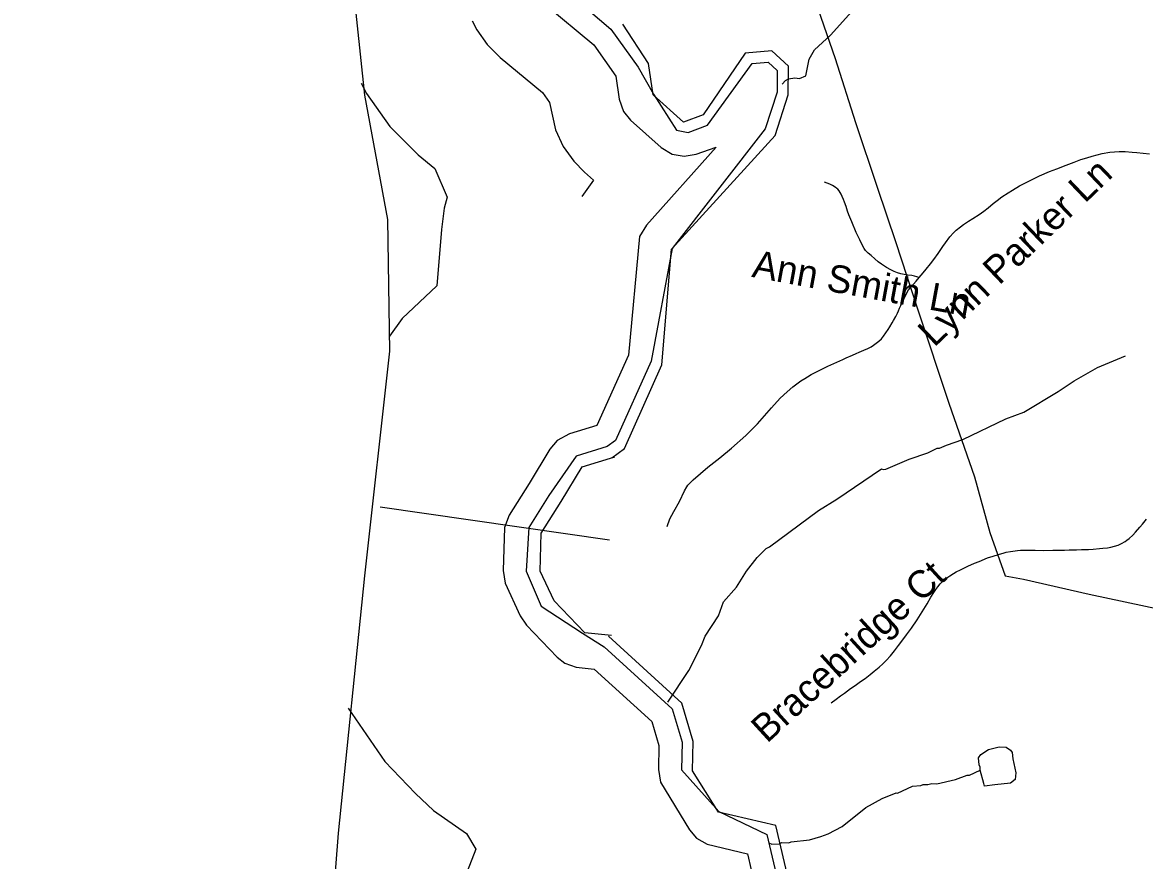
# Model space of a CAD drawing. Extents: x 1383679 to 1536984, y 460658 to 651027.
# Drawn here: x 1400452 to 1404331, y 525010 to 527907 of the extents above; entities that cross this region are included whole.
import ezdxf

# ---------------------------------------------------------------- set-up
doc = ezdxf.new("R2010")
doc.units = 0
for name, color, linetype in [('Exist Boundary Political CountyLine', 7, 'Continuous'), ('Exist Hydrographic Bay Label', 7, 'Continuous'), ('Exist Hydrographic Buffer Line', 7, 'Continuous'), ('Exist Hydrographic Misc Water Feature', 7, 'Continuous'), ('Exist Road Non-System Type 51', 7, 'Continuous'), ('Exist Road Non-System Type 51 Label', 7, 'Continuous'), ('Exist Utilities Electrical Transmission Line', 7, 'Continuous')]:
    doc.layers.add(name, color=color, linetype=linetype)

msp = doc.modelspace()

# ---------------------------------------------------------------- linework, layer by layer
at = {"layer": 'Exist Boundary Political CountyLine'}
msp.add_lwpolyline([(1401564.4, 528322), (1401634.5, 527655.4), (1401713.7, 527225.4), (1401720.3, 526771.1), (1401634.1, 525994.7), (1401543, 525104.6), (1401483.5, 524332.9), (1401349.1, 523551.3), (1401187.6, 522992.5), (1400872.9, 522390.7), (1400451.9, 521685.1)], dxfattribs=at)
at = {"layer": 'Exist Hydrographic Bay Label'}
for points in [[(1403099.8, 527755.6), (1403042.8, 527809.3), (1402950.8, 527801.3), (1402804.8, 527587.6), (1402737.8, 527562.6), (1402631.8, 527656.7), (1402616.8, 527765.3), (1402527.9, 527901.7)], [(1402489.8, 526402.4), (1402532.8, 526434.4), (1402662.8, 526723.9), (1402695.8, 527123.7), (1403053.8, 527516.9), (1403098.8, 527657.2), (1403099.8, 527755.6)], [(1402242.2, 526009.9), (1402245.3, 526141.2), (1402314.3, 526251.3), (1402386.5, 526370.4), (1402500.3, 526405.2)], [(1402488.3, 525788.3), (1402396.2, 525796.8), (1402290.2, 525907.2), (1402242.2, 526009.9)], [(1403068.7, 524890.7), (1403103.7, 524929.4), (1403056.8, 525130.5), (1402857.8, 525177.2), (1402768.8, 525320.1), (1402770.7, 525421.9), (1402731.8, 525554), (1402477.8, 525785.5)]]:
    msp.add_lwpolyline(points, dxfattribs=at)
at = {"layer": 'Exist Hydrographic Buffer Line'}
msp.add_line((1402730.5, 525323), (1402859.5, 525179.3), dxfattribs=at)
for points in [[(1402298, 528045.3), (1402486.4, 527884.5), (1402580.3, 527752.3), (1402633.6, 527658.8), (1402713, 527534.8), (1402753.2, 527527.2), (1402820.5, 527552.3), (1402974.9, 527765.2), (1403030.2, 527770), (1403061.4, 527740.6), (1403060.6, 527665.8), (1403020.1, 527539.5), (1402697.5, 527125.8), (1402625.3, 526736.2), (1402502.3, 526462.4), (1402473.2, 526440.8), (1402366.1, 526408), (1402271.5, 526271.7), (1402202.6, 526161.7), (1402193.5, 526010.2), (1402245.3, 525889.6), (1402387.5, 525796.1), (1402462.5, 525749), (1402698.4, 525534), (1402732.4, 525418.6), (1402730.5, 525323)], [(1402257.3, 527969.9), (1402427.3, 527829.6), (1402503.8, 527721.9), (1402514.7, 527642.4), (1402529.6, 527598.9), (1402553.9, 527569.1), (1402659.9, 527475), (1402698.6, 527452), (1402739.6, 527444.8), (1402780.6, 527452), (1402849.9, 527476), (1402608.8, 527206.6), (1402584.8, 527166.9), (1402546.6, 526756.5), (1402437.8, 526514.1), (1402342.7, 526484.6), (1402300.7, 526461.7), (1402275.1, 526432), (1402203.5, 526313.6), (1402134.9, 526204.2), (1402118.4, 526161.3), (1402113.5, 526012.1), (1402120.7, 525968.2), (1402172.8, 525855.8), (1402194.9, 525823.5), (1402301, 525713), (1402327.5, 525692.2), (1402366.7, 525677.9), (1402428.5, 525671.8), (1402627.9, 525490), (1402652.1, 525407.8), (1402650.6, 525324.6), (1402657.8, 525281.2), (1402757.6, 525115.9), (1402782.4, 525087.4), (1402818.5, 525066.6), (1402958.6, 525032.8), (1402971.5, 524977.7)], [(1402006.7, 527912.7), (1402022.6, 527881.8), (1402058.6, 527830.4), (1402103, 527786), (1402250, 527664.7), (1402274, 527630.9), (1402295.2, 527535.7), (1402321.8, 527478.8), (1402357.8, 527427.4), (1402394.6, 527389.5), (1402425.8, 527361.9), (1402385.7, 527305.8)], [(1401623.3, 527697.3), (1401641.6, 527661.8), (1401721.6, 527547.6), (1401820.1, 527449), (1401877.4, 527401.8), (1401920, 527303.3), (1401909.7, 527264.7), (1401900.3, 527191.6), (1401884.2, 526997.1), (1401765, 526884), (1401721.4, 526823.2)], [(1401578.1, 525536.7), (1401704.3, 525352.7), (1401810.3, 525242.2), (1401873.2, 525183.2), (1401987.5, 525103.3), (1402018.8, 525048.7), (1401972.8, 524930.5), (1401936.7, 524795.8), (1401924.5, 524656.9), (1401925.9, 524609.4), (1401932.1, 524505.7), (1401886.4, 524392.6), (1401827.9, 524184.6), (1401724.7, 523981.9), (1401676, 523864), (1401550.9, 523555.2), (1401537.8, 523522.9), (1401532.9, 523454.2), (1401465.7, 523335.1), (1401433.4, 523296.1), (1401429.5, 523193.4), (1401201.2, 522975.3)], [(1402859.5, 525179.3), (1403025.2, 525099.4), (1403061.8, 524942.8), (1402758.7, 524783.6), (1402689.7, 524676.8), (1402702.9, 524347), (1402621.3, 524194.6), (1402539.1, 523906.4), (1402401.8, 523637), (1402272.3, 523236.1), (1402204.5, 523006.5), (1402198.6, 522876.9), (1401636.9, 522340.6), (1401517, 522115.8)]]:
    msp.add_lwpolyline(points, dxfattribs=at)
at = {"layer": 'Exist Hydrographic Misc Water Feature'}
for points in [[(1403078.4, 527693.3), (1403090.2, 527706.3), (1403100.3, 527712), (1403122.4, 527715.6), (1403138.3, 527713.2), (1403160.5, 527722.7), (1403171.8, 527780.4), (1403190.5, 527812), (1403245.6, 527862.7), (1403319.4, 527945)], [(1402682.8, 525556.9), (1402755.9, 525666.7), (1402799.7, 525753.7), (1402812.5, 525785.4), (1402858, 525856.3), (1402875, 525903.9), (1402920.1, 525954.9), (1402955.4, 526010.1), (1402992.4, 526057.2), (1403023.1, 526088.5), (1403035.1, 526094.2), (1403204, 526220.4), (1403266.9, 526258.9), (1403421.2, 526363.5), (1403427.1, 526361.3), (1403437.2, 526363.1), (1403517.8, 526397.3), (1403582.3, 526419.8), (1403614.7, 526435.1), (1403622.7, 526434.9), (1403646.9, 526446.3), (1403703.4, 526465.1), (1403851.9, 526536.6), (1403913.5, 526560.3), (1404033, 526631.6), (1404087.9, 526668.3), (1404168.9, 526714.5), (1404265.8, 526754.3)], [(1403762.9, 525322.4), (1403762.9, 525332.2), (1403759, 525340.3), (1403757.5, 525364.4), (1403765.7, 525376.1), (1403792.2, 525393.5), (1403828.4, 525402.7), (1403852.4, 525402.2), (1403868.2, 525391.8), (1403874, 525383.7), (1403875.5, 525361.7), (1403886.4, 525313.4), (1403884, 525289.5), (1403867.7, 525277.9), (1403813.5, 525271.1), (1403778.2, 525266.7), (1403775.6, 525276), (1403762.9, 525322.4)], [(1403031.9, 525071.6), (1403042.9, 525066.5), (1403069, 525068), (1403077.1, 525071.7), (1403101.1, 525071.2), (1403109.1, 525075), (1403173.3, 525081.6), (1403211.5, 525092.7), (1403237.7, 525102.1), (1403286.2, 525127.1), (1403367.7, 525193.2), (1403424.4, 525223.9), (1403471.9, 525244.3), (1403476.8, 525242.7), (1403529.4, 525267.5), (1403557.4, 525268.9), (1403565.5, 525272.7), (1403581.5, 525272.3), (1403595.6, 525276), (1403613.6, 525275.6), (1403677.9, 525290.2), (1403718.3, 525305.2), (1403726.3, 525305), (1403762.9, 525322.4)]]:
    msp.add_lwpolyline(points, dxfattribs=at)
at = {"layer": 'Exist Road Non-System Type 51'}
for points in [[(1403551.6, 527025), (1403565.4, 527041.7), (1403575.8, 527054.5), (1403590.7, 527072.3), (1403602.7, 527088.1), (1403617.5, 527109), (1403634, 527133.1), (1403642.6, 527145.5), (1403658.1, 527166.4), (1403670.1, 527179.6), (1403680, 527188.9), (1403694.9, 527200.9), (1403705.4, 527208.3), (1403722.8, 527219.7), (1403738, 527229.4), (1403759.4, 527243.7), (1403775.2, 527255.1), (1403790, 527266.5), (1403807.7, 527280.8), (1403821.4, 527291.6), (1403838.2, 527303.8), (1403859.1, 527317.7), (1403874.6, 527327.4), (1403899.2, 527341.9), (1403933.2, 527360), (1403968, 527376.5), (1404003, 527391.4), (1404028.3, 527401.5), (1404059.6, 527413.8), (1404087.4, 527424.3), (1404111.4, 527432.9), (1404132.1, 527439.7), (1404150.2, 527445.1), (1404167.2, 527449.6), (1404184.6, 527453.7), (1404210.7, 527458.3), (1404227.3, 527460), (1404243.2, 527460.9), (1404263.8, 527460.8), (1404288.2, 527459.2), (1404304.3, 527457.7), (1404326.3, 527455.3), (1404348.3, 527452.9)], [(1403551.6, 527025), (1403543.5, 527028.1), (1403535.8, 527030.3), (1403526.6, 527032.1), (1403512.7, 527034.1), (1403500.2, 527036), (1403488.3, 527038.3), (1403476.5, 527041.3), (1403465, 527045.9), (1403454, 527051.6), (1403439.1, 527060.5), (1403421.7, 527071.5), (1403409.9, 527080), (1403398.2, 527090.1), (1403385.7, 527101.4), (1403375.8, 527109.7), (1403366.8, 527118.5), (1403361.5, 527126), (1403355.8, 527136.3), (1403346.3, 527155.6), (1403334.5, 527181.4), (1403319.1, 527217.4), (1403308.8, 527242.3), (1403304.6, 527255.2), (1403299.1, 527271.3), (1403293.8, 527286.3), (1403290.3, 527295.1), (1403286.3, 527305.2), (1403282, 527313.3), (1403279.1, 527319.4), (1403275.3, 527325.4), (1403271, 527330.7), (1403267.7, 527333.7), (1403261.1, 527338.2), (1403251.8, 527343.6), (1403243, 527347.6), (1403224.2, 527355.2)], [(1402680.3, 526164.5), (1402689.8, 526191.7), (1402703.5, 526216.8), (1402723.9, 526250.6), (1402741.2, 526287.4), (1402748.7, 526301.5), (1402752.7, 526307.6), (1402760.9, 526316.9), (1402770.8, 526325.7), (1402821, 526370.3), (1402862.5, 526401.7), (1402902.7, 526436), (1402953.2, 526479.2), (1402993.5, 526519.9), (1403040.9, 526575.1), (1403072, 526607.8), (1403095.1, 526630.7), (1403115.7, 526647.8), (1403142.5, 526667.8), (1403156.4, 526676.8), (1403165.9, 526682.5), (1403178.7, 526689.8), (1403236.3, 526718.4), (1403288.3, 526742.3), (1403299.6, 526747.2), (1403321.7, 526756.7), (1403334.3, 526762.3), (1403344.8, 526766.8), (1403360.2, 526773.7), (1403374.1, 526780.3), (1403385.6, 526786.2), (1403394.3, 526791.8), (1403403.3, 526798.2), (1403412.6, 526805.5), (1403421.2, 526813.8), (1403428.8, 526823.2), (1403436.4, 526833.7), (1403444.4, 526845.4), (1403450.6, 526854.8), (1403459.1, 526868.9), (1403463.6, 526876.8), (1403470.8, 526890.6), (1403476.7, 526902.7), (1403480.2, 526910.2), (1403484.2, 526918.9), (1403488.9, 526929.2), (1403494.3, 526941.2), (1403509.4, 526972.2), (1403515.6, 526983), (1403521.7, 526991), (1403541.4, 527012.6), (1403551.6, 527025)], [(1403247.3, 525554.9), (1403265.1, 525568.1), (1403280.5, 525579.4), (1403293.7, 525589), (1403314.8, 525604.2), (1403330.8, 525615.4), (1403349.4, 525628.6), (1403364.9, 525639.7), (1403383.1, 525653.5), (1403396.5, 525664.1), (1403413.7, 525678.6), (1403426.1, 525689.8), (1403437.9, 525701.3), (1403452.6, 525717.5), (1403466.6, 525734.7), (1403480.8, 525753.1), (1403496, 525773.2), (1403508.4, 525789.6), (1403525.6, 525812.9), (1403545.6, 525841.8), (1403562.9, 525869.4), (1403579.3, 525897.5), (1403592.7, 525920.1), (1403603.1, 525936.5), (1403609.9, 525946.6), (1403616.4, 525955.6), (1403624.8, 525966.4), (1403632.5, 525974.7), (1403637.7, 525979.4), (1403650.5, 525989.4), (1403658, 525994.5), (1403670.5, 526002.3), (1403679.5, 526007.4), (1403695, 526015.4), (1403706.9, 526021.1), (1403720.6, 526027.4), (1403743.4, 526037.5), (1403759.2, 526044.2), (1403788.7, 526055.8), (1403808.1, 526062.6), (1403825.9, 526068.1), (1403837.2, 526071.3), (1403842.7, 526072.8), (1403853.2, 526075.4), (1403867.6, 526078.4), (1403876.1, 526079.8), (1403891.5, 526081.6), (1403902.6, 526082.3), (1403914.3, 526082.8), (1403933.8, 526082.8), (1403952.8, 526082.5), (1403982.3, 526082.2), (1404013.8, 526082.4), (1404029.9, 526082.7), (1404054.4, 526083.3), (1404071, 526083.6), (1404096.2, 526084.2), (1404113, 526084.7), (1404137.8, 526085.7), (1404153.6, 526086.6), (1404175.2, 526088.1), (1404187.5, 526089.3), (1404202.8, 526091.2), (1404214.8, 526093.3), (1404227.2, 526096.2), (1404239.7, 526100.6), (1404252, 526106.2), (1404263.7, 526112.6), (1404270.3, 526117), (1404278.2, 526123.4), (1404290.5, 526134.8), (1404300.3, 526144.8), (1404315.2, 526162), (1404324.2, 526173.2), (1404337.6, 526190.5)]]:
    msp.add_lwpolyline(points, dxfattribs=at)
at = {"layer": 'Exist Utilities Electrical Transmission Line'}
msp.add_line((1401688.6, 526232.6), (1402481.2, 526119.1), dxfattribs=at)
msp.add_lwpolyline([(1403152, 528098.9), (1403261.9, 527782.5), (1403331.6, 527561.2), (1403407.2, 527337.6), (1403471.5, 527146.2), (1403548.8, 526910.6), (1403654.6, 526590.5), (1403743.7, 526336.6), (1403796.1, 526143.4), (1403849.1, 525994.3), (1403912.9, 525983), (1404140.2, 525930.6), (1404761.8, 525798.5), (1404943, 525755), (1405018.8, 525741.5), (1405154.5, 525724.7), (1405583.5, 525664.5), (1405942.6, 525613.4), (1406435.5, 525537.7), (1406906.4, 525472.5), (1407245.7, 525425.9)], dxfattribs=at)

# ---------------------------------------------------------------- texts
at = {"layer": 'Exist Road Non-System Type 51 Label'}
for s, rotation, p in [('Lynn Parker Ln', 43.7071, (1403603.8, 526781.9)), ('Ann Smith Ln', 349.583, (1402970.5, 527027.9)), ('Bracebridge Ct', 42.4352, (1403025.7, 525412.9))]:
    msp.add_text(s, height=95, rotation=rotation, dxfattribs=at).set_placement(p)

doc.saveas('drawing.dxf')
